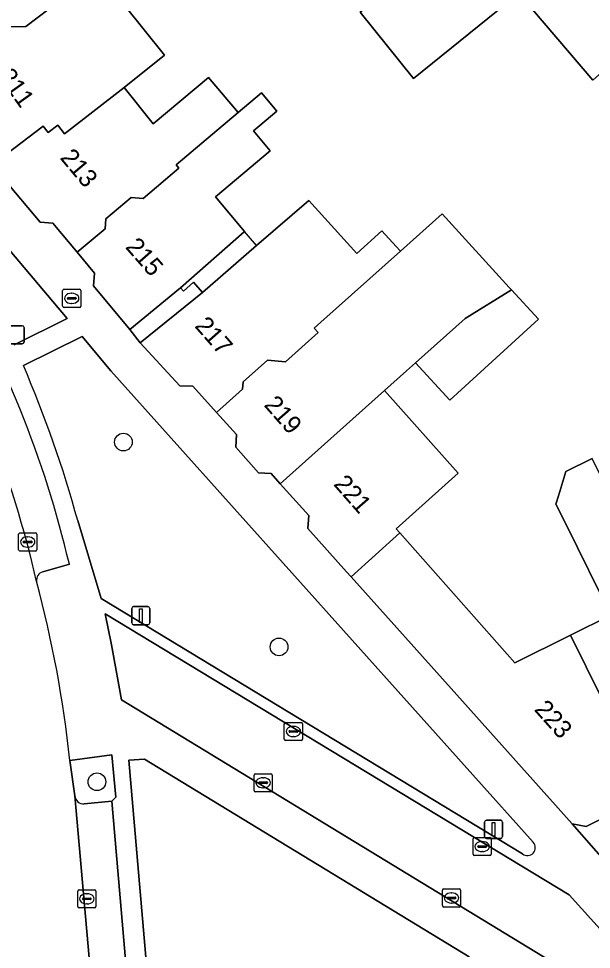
# Model space of a CAD drawing. Extents: x 159888 to 160761, y 384031 to 384750.
# Drawn here: x 160569.1 to 160600.8, y 384181.3 to 384232.8 of the extents above; entities that cross this region are included whole.
import ezdxf

# ---------------------------------------------------------------- set-up
doc = ezdxf.new("R2010")
doc.units = 0
for name, color, linetype in [('IMGEO_Boom', 7, 'Continuous'), ('IMGEO_Brandkraan', 7, 'Continuous'), ('IMGEO_Erf', 7, 'Continuous'), ('IMGEO_Groenvoorziening', 7, 'Continuous'), ('IMGEO_Kolk', 7, 'Continuous'), ('IMGEO_Lichtmast', 7, 'Continuous'), ('IMGEO_Pand', 7, 'Continuous'), ('IMGEO_Pand_nummerreeks', 7, 'Continuous'), ('IMGEO_Pand_overbouw', 7, 'Continuous'), ('IMGEO_Parkeervlak_open', 7, 'Continuous'), ('IMGEO_Rijbaan_lokaal_open', 7, 'Continuous'), ('IMGEO_Voetpad_open', 7, 'Continuous')]:
    doc.layers.add(name, color=color, linetype=linetype)

msp = doc.modelspace()

# ---------------------------------------------------------------- linework, layer by layer
at = {"layer": 'IMGEO_Boom'}
for centre in [(160574.909, 384209.384), (160583.52, 384198.056), (160573.446, 384190.597)]:
    msp.add_circle(centre, 0.489, dxfattribs=at)
at = {"layer": 'IMGEO_Brandkraan'}
for p, q in [((160571.548, 384216.901), (160571.548, 384217.753)), ((160571.623, 384217.827), (160572.475, 384217.827)), ((160572.549, 384217.753), (160572.549, 384216.901)), ((160571.807, 384217.321), (160571.807, 384217.333)), ((160572.245, 384217.284), (160571.847, 384217.284)), ((160571.85, 384217.37), (160572.248, 384217.37)), ((160572.036, 384217.607), (160572.061, 384217.607)), ((160572.291, 384217.333), (160572.291, 384217.321)), ((160572.475, 384216.827), (160571.623, 384216.827)), ((160572.059, 384217.047), (160572.034, 384217.047))]:
    msp.add_line(p, q, dxfattribs=at)
for points in [[(160571.548, 384216.901), (160571.548, 384217.753)], [(160571.623, 384217.827), (160572.475, 384217.827)], [(160572.549, 384217.753), (160572.549, 384216.901)], [(160572.475, 384216.827), (160571.623, 384216.827)]]:
    msp.add_lwpolyline(points, dxfattribs=at)
for centre, radius, start, end in [((160571.625, 384217.751), 0.0765, 91.552, 178.448), ((160571.625, 384217.751), 0.0765, 91.552, 178.448), ((160572.473, 384217.751), 0.0765, 1.552, 88.448), ((160572.473, 384217.751), 0.0765, 1.552, 88.448), ((160571.847, 384217.33), 0.0403, 85.8775, 175.7526), ((160571.844, 384217.32), 0.0366, 178.938, 274.7102), ((160572.248, 384217.327), 0.043, 264.8664, 352.4533), ((160572.252, 384217.332), 0.0386, 1.7309, 96.639), ((160571.625, 384216.903), 0.0765, 181.552, 268.448), ((160571.625, 384216.903), 0.0765, 181.552, 268.448), ((160572.473, 384216.903), 0.0765, 271.552, 358.448), ((160572.473, 384216.903), 0.0765, 271.552, 358.448)]:
    msp.add_arc(centre, radius, start, end, dxfattribs=at)
for centre, major_axis, ratio, start_param, end_param in [((160572.035, 384217.327), (-0.387, 0.002), 0.722429, 4.712389, 7.853982), ((160572.06, 384217.327), (-0.39, 0.002), 0.717154, 1.570796, 4.712389)]:
    msp.add_ellipse(centre, major_axis=major_axis, ratio=ratio, start_param=start_param, end_param=end_param, dxfattribs=at)
at = {"layer": 'IMGEO_Erf'}
for points in [[(160597.258, 384240.662), (160600.234, 384236.978), (160590.966, 384229.489), (160588.01, 384233.148), (160589.565, 384234.405), (160586.54, 384238.151), (160594.254, 384244.382)], [(160600.706, 384236.008), (160603.948, 384232.109), (160600.877, 384229.388), (160597.535, 384233.3)]]:
    msp.add_lwpolyline(points, close=True, dxfattribs=at)
msp.add_lwpolyline([(160574.932, 384233.571), (160577.182, 384230.778), (160574.959, 384228.99), (160576.552, 384226.969), (160579.62, 384229.545), (160581.255, 384227.598), (160582.551, 384228.688), (160583.395, 384227.684), (160582.098, 384226.594), (160583.031, 384225.484), (160580.004, 384222.942), (160581.616, 384221.023), (160581.59, 384221), (160578.068, 384217.917), (160575.259, 384215.601), (160575.83, 384214.874), (160579.284, 384217.652), (160582.264, 384220.252), (160585.162, 384222.73), (160587.832, 384219.804), (160589.211, 384221.063), (160589.999, 384220.2), (160590.239, 384219.937), (160592.551, 384221.997), (160596.258, 384217.934), (160596.387, 384217.793), (160597.869, 384216.168), (160592.966, 384211.694), (160591.073, 384213.769), (160590.571, 384213.32), (160589.352, 384212.231), (160593.434, 384207.661), (160589.997, 384204.592), (160590.206, 384204.356), (160596.565, 384197.183), (160599.652, 384198.711), (160601.875, 384199.811), (160599.416, 384204.781), (160598.842, 384205.942), (160598.876, 384206.056), (160599.048, 384206.64), (160599.378, 384207.757), (160600.839, 384208.478)], dxfattribs=at)
at = {"layer": 'IMGEO_Groenvoorziening'}
for points in [[(160568.864, 384214.75), (160571.788, 384216.212), (160568.617, 384219.981), (160565.39, 384223.927), (160564.274, 384225.47)], [(160597.588, 384187.252), (160574.218, 384213.329), (160572.62, 384215.216), (160569.375, 384213.624)], [(160572.385, 384205.039), (160573.677, 384200.736), (160596.989, 384186.607)], [(160572.746, 384189.375), (160574.267, 384189.534), (160574.482, 384189.755), (160574.268, 384192.09), (160571.947, 384191.781)], [(160571.947, 384191.781), (160572.213, 384189.816)], [(160576.078, 384191.853), (160575.207, 384191.801), (160576.685, 384174.708)], [(160578.026, 384172.915), (160585.73, 384171.443), (160587.686, 384171.048), (160590.505, 384175.074), (160590.549, 384179.288), (160594.044, 384180.925), (160576.078, 384191.853)]]:
    msp.add_lwpolyline(points, dxfattribs=at)
for centre, radius, start, end in [((160506.097, 384186.618), 68.8, 15.5304, 23.11211), ((160572.711, 384189.876), 0.502, 186.8337, 273.9581), ((160597.256, 384186.959), 0.442, 232.7979, 41.4375)]:
    msp.add_arc(centre, radius, start, end, dxfattribs=at)
at = {"layer": 'IMGEO_Kolk'}
for p, q in [((160569.112, 384203.431), (160569.112, 384204.283)), ((160569.187, 384204.357), (160570.039, 384204.357)), ((160570.113, 384204.283), (160570.113, 384203.431)), ((160569.371, 384203.851), (160569.371, 384203.863)), ((160569.809, 384203.814), (160569.411, 384203.814)), ((160569.414, 384203.9), (160569.812, 384203.9)), ((160569.6, 384204.137), (160569.625, 384204.137)), ((160569.855, 384203.863), (160569.855, 384203.851)), ((160570.039, 384203.357), (160569.187, 384203.357)), ((160569.623, 384203.577), (160569.598, 384203.577)), ((160583.811, 384192.952), (160583.811, 384193.804)), ((160583.886, 384193.878), (160584.738, 384193.878)), ((160584.299, 384193.658), (160584.324, 384193.658)), ((160584.812, 384193.804), (160584.812, 384192.952)), ((160584.07, 384193.372), (160584.07, 384193.384)), ((160584.508, 384193.335), (160584.11, 384193.335)), ((160584.113, 384193.421), (160584.511, 384193.421)), ((160584.322, 384193.098), (160584.297, 384193.098)), ((160584.554, 384193.384), (160584.554, 384193.372)), ((160584.738, 384192.878), (160583.886, 384192.878)), ((160582.138, 384190.119), (160582.138, 384190.971)), ((160582.213, 384191.045), (160583.065, 384191.045)), ((160583.139, 384190.971), (160583.139, 384190.119)), ((160582.397, 384190.539), (160582.397, 384190.551)), ((160582.835, 384190.502), (160582.437, 384190.502)), ((160582.44, 384190.588), (160582.838, 384190.588)), ((160582.626, 384190.825), (160582.651, 384190.825)), ((160582.881, 384190.551), (160582.881, 384190.539)), ((160583.065, 384190.045), (160582.213, 384190.045)), ((160582.649, 384190.265), (160582.624, 384190.265)), ((160594.259, 384186.589), (160594.259, 384187.441)), ((160594.334, 384187.515), (160595.186, 384187.515)), ((160594.747, 384187.295), (160594.772, 384187.295)), ((160595.26, 384187.441), (160595.26, 384186.589)), ((160594.518, 384187.009), (160594.518, 384187.021)), ((160594.956, 384186.972), (160594.558, 384186.972)), ((160594.561, 384187.058), (160594.959, 384187.058)), ((160595.002, 384187.021), (160595.002, 384187.009)), ((160595.186, 384186.515), (160594.334, 384186.515)), ((160594.77, 384186.735), (160594.745, 384186.735)), ((160572.385, 384183.702), (160572.385, 384184.554)), ((160572.46, 384184.628), (160573.312, 384184.628)), ((160572.873, 384184.408), (160572.898, 384184.408)), ((160573.386, 384184.554), (160573.386, 384183.702)), ((160592.558, 384183.748), (160592.558, 384184.6)), ((160592.633, 384184.674), (160593.485, 384184.674)), ((160592.86, 384184.217), (160593.258, 384184.217)), ((160593.046, 384184.454), (160593.071, 384184.454)), ((160593.559, 384184.6), (160593.559, 384183.748)), ((160572.644, 384184.122), (160572.644, 384184.134)), ((160573.082, 384184.085), (160572.684, 384184.085)), ((160572.687, 384184.171), (160573.085, 384184.171)), ((160572.896, 384183.848), (160572.871, 384183.848)), ((160573.128, 384184.134), (160573.128, 384184.122)), ((160592.817, 384184.168), (160592.817, 384184.18)), ((160593.255, 384184.131), (160592.857, 384184.131)), ((160593.069, 384183.894), (160593.044, 384183.894)), ((160593.301, 384184.18), (160593.301, 384184.168)), ((160573.312, 384183.628), (160572.46, 384183.628)), ((160593.485, 384183.674), (160592.633, 384183.674))]:
    msp.add_line(p, q, dxfattribs=at)
for points in [[(160569.112, 384203.431), (160569.112, 384204.283)], [(160569.187, 384204.357), (160570.039, 384204.357)], [(160570.113, 384204.283), (160570.113, 384203.431)], [(160570.039, 384203.357), (160569.187, 384203.357)], [(160583.811, 384192.952), (160583.811, 384193.804)], [(160583.886, 384193.878), (160584.738, 384193.878)], [(160584.812, 384193.804), (160584.812, 384192.952)], [(160584.738, 384192.878), (160583.886, 384192.878)], [(160582.138, 384190.119), (160582.138, 384190.971)], [(160582.213, 384191.045), (160583.065, 384191.045)], [(160583.139, 384190.971), (160583.139, 384190.119)], [(160583.065, 384190.045), (160582.213, 384190.045)], [(160594.259, 384186.589), (160594.259, 384187.441)], [(160594.334, 384187.515), (160595.186, 384187.515)], [(160595.26, 384187.441), (160595.26, 384186.589)], [(160595.186, 384186.515), (160594.334, 384186.515)], [(160572.385, 384183.702), (160572.385, 384184.554)], [(160572.46, 384184.628), (160573.312, 384184.628)], [(160573.386, 384184.554), (160573.386, 384183.702)], [(160592.558, 384183.748), (160592.558, 384184.6)], [(160592.633, 384184.674), (160593.485, 384184.674)], [(160593.559, 384184.6), (160593.559, 384183.748)], [(160573.312, 384183.628), (160572.46, 384183.628)], [(160593.485, 384183.674), (160592.633, 384183.674)]]:
    msp.add_lwpolyline(points, dxfattribs=at)
for centre, radius, start, end in [((160569.189, 384204.281), 0.0765, 91.552, 178.448), ((160569.189, 384204.281), 0.0765, 91.552, 178.448), ((160570.037, 384204.281), 0.0765, 1.552, 88.448), ((160570.037, 384204.281), 0.0765, 1.552, 88.448), ((160569.411, 384203.86), 0.0403, 85.8775, 175.7526), ((160569.408, 384203.85), 0.0366, 178.938, 274.7102), ((160569.812, 384203.857), 0.043, 264.8664, 352.4533), ((160569.816, 384203.862), 0.0386, 1.7309, 96.639), ((160569.189, 384203.433), 0.0765, 181.552, 268.448), ((160569.189, 384203.433), 0.0765, 181.552, 268.448), ((160570.037, 384203.433), 0.0765, 271.552, 358.448), ((160570.037, 384203.433), 0.0765, 271.552, 358.448), ((160583.888, 384193.802), 0.0765, 91.552, 178.448), ((160583.888, 384193.802), 0.0765, 91.552, 178.448), ((160584.736, 384193.802), 0.0765, 1.552, 88.448), ((160584.736, 384193.802), 0.0765, 1.552, 88.448), ((160583.888, 384192.954), 0.0765, 181.552, 268.448), ((160583.888, 384192.954), 0.0765, 181.552, 268.448), ((160584.11, 384193.381), 0.0403, 85.8775, 175.7526), ((160584.107, 384193.371), 0.0366, 178.938, 274.7102), ((160584.511, 384193.378), 0.043, 264.8664, 352.4533), ((160584.515, 384193.383), 0.0386, 1.7309, 96.639), ((160584.736, 384192.954), 0.0765, 271.552, 358.448), ((160584.736, 384192.954), 0.0765, 271.552, 358.448), ((160582.215, 384190.969), 0.0765, 91.552, 178.448), ((160582.215, 384190.969), 0.0765, 91.552, 178.448), ((160583.063, 384190.969), 0.0765, 1.552, 88.448), ((160583.063, 384190.969), 0.0765, 1.552, 88.448), ((160582.437, 384190.548), 0.0403, 85.8775, 175.7526), ((160582.434, 384190.538), 0.0366, 178.938, 274.7102), ((160582.838, 384190.545), 0.043, 264.8664, 352.4533), ((160582.842, 384190.55), 0.0386, 1.7309, 96.639), ((160582.215, 384190.121), 0.0765, 181.552, 268.448), ((160582.215, 384190.121), 0.0765, 181.552, 268.448), ((160583.063, 384190.121), 0.0765, 271.552, 358.448), ((160583.063, 384190.121), 0.0765, 271.552, 358.448), ((160594.336, 384187.439), 0.0765, 91.552, 178.448), ((160594.336, 384187.439), 0.0765, 91.552, 178.448), ((160595.184, 384187.439), 0.0765, 1.552, 88.448), ((160595.184, 384187.439), 0.0765, 1.552, 88.448), ((160594.558, 384187.018), 0.0403, 85.8775, 175.7526), ((160594.555, 384187.008), 0.0366, 178.938, 274.7102), ((160594.959, 384187.015), 0.043, 264.8664, 352.4533), ((160594.963, 384187.02), 0.0386, 1.7309, 96.639), ((160594.336, 384186.591), 0.0765, 181.552, 268.448), ((160594.336, 384186.591), 0.0765, 181.552, 268.448), ((160595.184, 384186.591), 0.0765, 271.552, 358.448), ((160595.184, 384186.591), 0.0765, 271.552, 358.448), ((160572.462, 384184.552), 0.0765, 91.552, 178.448), ((160572.462, 384184.552), 0.0765, 91.552, 178.448), ((160573.31, 384184.552), 0.0765, 1.552, 88.448), ((160573.31, 384184.552), 0.0765, 1.552, 88.448), ((160592.635, 384184.598), 0.0765, 91.552, 178.448), ((160592.635, 384184.598), 0.0765, 91.552, 178.448), ((160592.857, 384184.177), 0.0403, 85.8775, 175.7526), ((160593.262, 384184.179), 0.0386, 1.7309, 96.639), ((160593.483, 384184.598), 0.0765, 1.552, 88.448), ((160593.483, 384184.598), 0.0765, 1.552, 88.448), ((160572.462, 384183.704), 0.0765, 181.552, 268.448), ((160572.462, 384183.704), 0.0765, 181.552, 268.448), ((160572.684, 384184.131), 0.0403, 85.8775, 175.7526), ((160572.681, 384184.121), 0.0366, 178.938, 274.7102), ((160573.085, 384184.128), 0.043, 264.8664, 352.4533), ((160573.089, 384184.133), 0.0386, 1.7309, 96.639), ((160573.31, 384183.704), 0.0765, 271.552, 358.448), ((160573.31, 384183.704), 0.0765, 271.552, 358.448), ((160592.635, 384183.75), 0.0765, 181.552, 268.448), ((160592.635, 384183.75), 0.0765, 181.552, 268.448), ((160592.854, 384184.167), 0.0366, 178.938, 274.7102), ((160593.258, 384184.174), 0.043, 264.8664, 352.4533), ((160593.483, 384183.75), 0.0765, 271.552, 358.448), ((160593.483, 384183.75), 0.0765, 271.552, 358.448)]:
    msp.add_arc(centre, radius, start, end, dxfattribs=at)
for centre, major_axis, ratio, start_param, end_param in [((160569.599, 384203.857), (-0.387, 0.002), 0.722429, 4.712389, 7.853982), ((160569.624, 384203.857), (-0.39, 0.002), 0.717154, 1.570796, 4.712389), ((160584.298, 384193.378), (-0.387, 0.002), 0.722429, 4.712389, 7.853982), ((160584.323, 384193.378), (-0.39, 0.002), 0.717154, 1.570796, 4.712389), ((160582.625, 384190.545), (-0.387, 0.002), 0.722429, 4.712389, 7.853982), ((160582.65, 384190.545), (-0.39, 0.002), 0.717154, 1.570796, 4.712389), ((160594.746, 384187.015), (-0.387, 0.002), 0.722429, 4.712389, 7.853982), ((160594.771, 384187.015), (-0.39, 0.002), 0.717154, 1.570796, 4.712389), ((160572.872, 384184.128), (-0.387, 0.002), 0.722429, 4.712389, 7.853982), ((160572.897, 384184.128), (-0.39, 0.002), 0.717154, 1.570796, 4.712389), ((160593.045, 384184.174), (-0.387, 0.002), 0.722429, 4.712389, 7.853982), ((160593.07, 384184.174), (-0.39, 0.002), 0.717154, 1.570796, 4.712389)]:
    msp.add_ellipse(centre, major_axis=major_axis, ratio=ratio, start_param=start_param, end_param=end_param, dxfattribs=at)
at = {"layer": 'IMGEO_Lichtmast'}
for p, q in [((160568.519, 384215.812), (160569.309, 384215.812)), ((160569.309, 384215.812), (160568.519, 384215.812)), ((160569.409, 384215.712), (160569.409, 384214.912)), ((160569.409, 384214.912), (160569.409, 384215.712)), ((160569.309, 384214.812), (160568.519, 384214.812)), ((160568.519, 384214.812), (160569.309, 384214.812)), ((160575.373, 384199.385), (160575.373, 384200.185)), ((160575.373, 384200.185), (160575.373, 384199.385)), ((160575.473, 384200.285), (160576.263, 384200.285)), ((160576.263, 384200.285), (160575.473, 384200.285)), ((160576.363, 384200.185), (160576.363, 384199.385)), ((160576.363, 384199.385), (160576.363, 384200.185)), ((160576.263, 384199.285), (160575.473, 384199.285)), ((160575.473, 384199.285), (160576.263, 384199.285)), ((160594.892, 384187.568), (160594.892, 384188.368)), ((160594.892, 384188.368), (160594.892, 384187.568)), ((160594.992, 384188.468), (160595.782, 384188.468)), ((160595.782, 384188.468), (160594.992, 384188.468)), ((160595.882, 384188.368), (160595.882, 384187.568)), ((160595.882, 384187.568), (160595.882, 384188.368)), ((160595.782, 384187.468), (160594.992, 384187.468)), ((160594.992, 384187.468), (160595.782, 384187.468))]:
    msp.add_line(p, q, dxfattribs=at)
for points in [[(160575.793, 384200.16), (160575.943, 384200.16), (160575.943, 384199.41), (160575.793, 384199.41), (160575.793, 384200.16)], [(160595.312, 384188.343), (160595.462, 384188.343), (160595.462, 384187.593), (160595.312, 384187.593), (160595.312, 384188.343)]]:
    msp.add_lwpolyline(points, dxfattribs=at)
for centre, start, end in [((160569.309, 384215.712), 0, 90), ((160569.309, 384215.712), 360, 90), ((160569.309, 384214.912), 270, 0), ((160569.309, 384214.912), 270, 0), ((160575.473, 384200.185), 90, 180), ((160575.473, 384200.185), 90, 180), ((160576.263, 384200.185), 0, 90), ((160576.263, 384200.185), 360, 90), ((160575.473, 384199.385), 180, 270), ((160575.473, 384199.385), 180, 270), ((160576.263, 384199.385), 270, 0), ((160576.263, 384199.385), 270, 0), ((160594.992, 384188.368), 90, 180), ((160594.992, 384188.368), 90, 180), ((160595.782, 384188.368), 0, 90), ((160595.782, 384188.368), 360, 90), ((160594.992, 384187.568), 180, 270), ((160594.992, 384187.568), 180, 270), ((160595.782, 384187.568), 270, 0), ((160595.782, 384187.568), 270, 0)]:
    msp.add_arc(centre, 0.1, start, end, dxfattribs=at)
at = {"layer": 'IMGEO_Pand'}
for points in [[(160574.288, 384236.335), (160572.644, 384238.525), (160571.275, 384240.349), (160568.156, 384238.005), (160561.505, 384233.007), (160563.032, 384230.984), (160563.734, 384230.897), (160564.939, 384229.278), (160567.255, 384231.048), (160566.985, 384231.401), (160568.185, 384232.493), (160568.305, 384232.347), (160569.519, 384232.368), (160571.492, 384233.879), (160571.337, 384234.082)], [(160600.234, 384236.978), (160597.258, 384240.662), (160592.619, 384236.873), (160589.565, 384234.405), (160588.01, 384233.148), (160590.966, 384229.489)], [(160574.932, 384233.571), (160575.847, 384234.258), (160574.288, 384236.335), (160571.337, 384234.082), (160571.492, 384233.879), (160569.519, 384232.368), (160568.305, 384232.347), (160568.185, 384232.493), (160566.985, 384231.401), (160567.255, 384231.048), (160564.939, 384229.278), (160565.877, 384228.019), (160565.771, 384227.32), (160567.675, 384224.735), (160570.475, 384226.857), (160570.753, 384226.498), (160571.28, 384226.906), (160571.648, 384226.43), (160574.959, 384228.99), (160577.182, 384230.778)], [(160600.706, 384236.008), (160597.535, 384233.3), (160600.877, 384229.388), (160603.948, 384232.109)], [(160581.255, 384227.598), (160579.62, 384229.545), (160576.552, 384226.969), (160574.959, 384228.99), (160571.648, 384226.43), (160571.28, 384226.906), (160570.753, 384226.498), (160570.475, 384226.857), (160567.675, 384224.735), (160568.254, 384223.968), (160570.303, 384221.548), (160571.008, 384221.49), (160572.357, 384219.875), (160573.906, 384221.176), (160573.931, 384221.723), (160575.331, 384222.91), (160575.998, 384222.858), (160577.978, 384224.522), (160577.82, 384224.71)], [(160580.004, 384222.942), (160583.031, 384225.484), (160582.098, 384226.594), (160583.395, 384227.684), (160582.551, 384228.688), (160581.255, 384227.598), (160577.82, 384224.71), (160577.978, 384224.522), (160575.998, 384222.858), (160575.331, 384222.91), (160573.931, 384221.723), (160573.906, 384221.176), (160572.357, 384219.875), (160573.315, 384218.728), (160573.249, 384218.024), (160575.259, 384215.601), (160578.068, 384217.917), (160581.59, 384221), (160581.616, 384221.023)], [(160590.239, 384219.937), (160589.999, 384220.2), (160589.211, 384221.063), (160587.832, 384219.804), (160585.162, 384222.73), (160582.264, 384220.252), (160579.284, 384217.652), (160575.83, 384214.874), (160578.038, 384212.493), (160578.745, 384212.466), (160580.061, 384211.016), (160581.506, 384212.305), (160581.53, 384212.716), (160582.883, 384213.904), (160583.875, 384213.813), (160585.693, 384215.438), (160585.47, 384215.687), (160585.839, 384216.017)], [(160593.808, 384216.214), (160596.387, 384217.793), (160596.258, 384217.934), (160592.551, 384221.997), (160590.239, 384219.937), (160585.839, 384216.017), (160585.47, 384215.687), (160585.693, 384215.438), (160583.875, 384213.813), (160582.883, 384213.904), (160581.53, 384212.716), (160581.506, 384212.305), (160580.061, 384211.016), (160581.165, 384209.799), (160581.124, 384209.093), (160582.377, 384207.684), (160583.083, 384207.643), (160583.589, 384207.08), (160589.352, 384212.231), (160590.571, 384213.32), (160591.073, 384213.769)], [(160596.387, 384217.793), (160593.808, 384216.214), (160591.073, 384213.769), (160592.966, 384211.694), (160597.869, 384216.168)], [(160593.434, 384207.661), (160589.352, 384212.231), (160583.589, 384207.08), (160585.167, 384205.329), (160585.112, 384204.61), (160587.258, 384202.209), (160587.501, 384201.938), (160590.206, 384204.356), (160589.997, 384204.592)], [(160602.026, 384206.072), (160600.839, 384208.478), (160599.378, 384207.757), (160599.048, 384206.64), (160598.876, 384206.056), (160598.842, 384205.942), (160599.416, 384204.781), (160601.875, 384199.811), (160599.652, 384198.711), (160604.013, 384189.871), (160606.78, 384191.244), (160607.026, 384191.366), (160607.178, 384191.818), (160608.69, 384192.566)], [(160599.652, 384198.711), (160596.565, 384197.183), (160590.206, 384204.356), (160587.501, 384201.938), (160593.357, 384195.399), (160599.738, 384188.271), (160600.509, 384188.134), (160604.013, 384189.871)]]:
    msp.add_lwpolyline(points, close=True, dxfattribs=at)
at = {"layer": 'IMGEO_Pand_overbouw'}
for points in [[(160582.264, 384220.252), (160581.616, 384221.023), (160581.59, 384221), (160578.068, 384217.917), (160578.233, 384217.728), (160578.792, 384218.216), (160579.284, 384217.652)], [(160579.284, 384217.652), (160578.792, 384218.216), (160578.233, 384217.728), (160578.068, 384217.917), (160575.259, 384215.601), (160575.83, 384214.874)]]:
    msp.add_lwpolyline(points, close=True, dxfattribs=at)
at = {"layer": 'IMGEO_Parkeervlak_open'}
for points in [[(160570.444, 384202.204), (160571.919, 384202.624)], [(160572.213, 384189.816), (160573.359, 384176.907)], [(160574.267, 384189.534), (160572.746, 384189.375)], [(160573.766, 384177.404), (160575.292, 384177.547), (160574.267, 384189.534)]]:
    msp.add_lwpolyline(points, dxfattribs=at)
for centre, radius, start, end in [((160515.129, 384189.26), 58.341, 13.24164, 30.84158), ((160515.763, 384189.392), 55.712, 12.7429, 31.2064), ((160570.584, 384201.74), 0.485, 106.7896, 187.0011), ((160572.711, 384189.876), 0.502, 186.8337, 273.9581)]:
    msp.add_arc(centre, radius, start, end, dxfattribs=at)
at = {"layer": 'IMGEO_Rijbaan_lokaal_open'}
msp.add_lwpolyline([(160599.571, 384184.354), (160573.898, 384199.879), (160574.253, 384198.177), (160574.795, 384195.12), (160600.649, 384179.409), (160602.978, 384180.566)], close=True, dxfattribs=at)
msp.add_lwpolyline([(160573.56, 384174.508), (160573.364, 384176.853), (160573.359, 384176.907), (160572.213, 384189.816), (160571.947, 384191.781)], dxfattribs=at)
for centre, radius, start, end in [((160515.763, 384189.392), 55.712, 12.7429, 31.2064), ((160507.141, 384184.832), 65.178, 6.12049, 14.98181)]:
    msp.add_arc(centre, radius, start, end, dxfattribs=at)
at = {"layer": 'IMGEO_Voetpad_open'}
for points in [[(160564.274, 384225.47), (160565.39, 384223.927), (160568.617, 384219.981), (160571.788, 384216.212), (160568.864, 384214.75)], [(160601.729, 384186.007), (160599.738, 384188.271), (160593.357, 384195.399), (160587.501, 384201.938), (160587.258, 384202.209), (160585.112, 384204.61), (160585.167, 384205.329), (160583.589, 384207.08), (160583.083, 384207.643), (160582.377, 384207.684), (160581.124, 384209.093), (160581.165, 384209.799), (160580.061, 384211.016), (160578.745, 384212.466), (160578.038, 384212.493), (160575.83, 384214.874), (160575.259, 384215.601), (160573.249, 384218.024), (160573.315, 384218.728), (160572.357, 384219.875), (160571.008, 384221.49), (160570.303, 384221.548), (160568.254, 384223.968)], [(160569.375, 384213.624), (160572.62, 384215.216), (160574.218, 384213.329), (160597.588, 384187.252)], [(160596.989, 384186.607), (160573.677, 384200.736), (160572.385, 384205.039)], [(160571.919, 384202.624), (160570.444, 384202.204)], [(160626.755, 384201.036), (160623.571, 384199.46), (160620.801, 384198.09), (160620.05, 384198.138), (160618.536, 384197.389), (160617.021, 384196.639), (160616.871, 384196.195), (160613.91, 384194.73), (160610.948, 384193.264), (160610.199, 384193.312), (160608.69, 384192.566), (160607.178, 384191.818), (160607.026, 384191.366), (160606.78, 384191.244), (160604.013, 384189.871), (160600.509, 384188.134), (160599.738, 384188.271), (160601.729, 384186.007), (160602.924, 384186.603), (160605.797, 384188.035), (160605.975, 384187.887)], [(160571.947, 384191.781), (160574.268, 384192.09), (160574.482, 384189.755), (160574.267, 384189.534), (160575.292, 384177.547), (160573.766, 384177.404)], [(160576.685, 384174.708), (160575.207, 384191.801), (160576.078, 384191.853), (160594.044, 384180.925), (160590.549, 384179.288)]]:
    msp.add_lwpolyline(points, dxfattribs=at)
msp.add_lwpolyline([(160574.795, 384195.12), (160574.253, 384198.177), (160573.898, 384199.879), (160599.571, 384184.354), (160602.978, 384180.566), (160600.649, 384179.409)], close=True, dxfattribs=at)
for centre, radius, start, end in [((160515.129, 384189.26), 58.341, 13.24164, 30.84158), ((160506.097, 384186.618), 68.8, 15.5304, 23.11211), ((160570.584, 384201.74), 0.485, 106.7896, 187.0011), ((160507.141, 384184.832), 65.178, 6.12049, 14.98181), ((160597.256, 384186.959), 0.442, 232.7979, 41.4375)]:
    msp.add_arc(centre, radius, start, end, dxfattribs=at)

# ---------------------------------------------------------------- texts
at = {"layer": 'IMGEO_Pand_nummerreeks'}
for s, rotation, p in [('211', 305.5576, (160567.94, 384229.609)), ('213', 310.0266, (160571.364, 384225.081)), ('215', 311.2929, (160574.976, 384220.143)), ('217', 311.2929, (160578.811, 384215.777)), ('219', 311.2929, (160582.645, 384211.411)), ('221', 311.2929, (160586.495, 384207.029)), ('223', 311.7283, (160597.595, 384194.571))]:
    msp.add_text(s, height=1, rotation=rotation, dxfattribs=at).set_placement(p)

doc.saveas('drawing.dxf')
